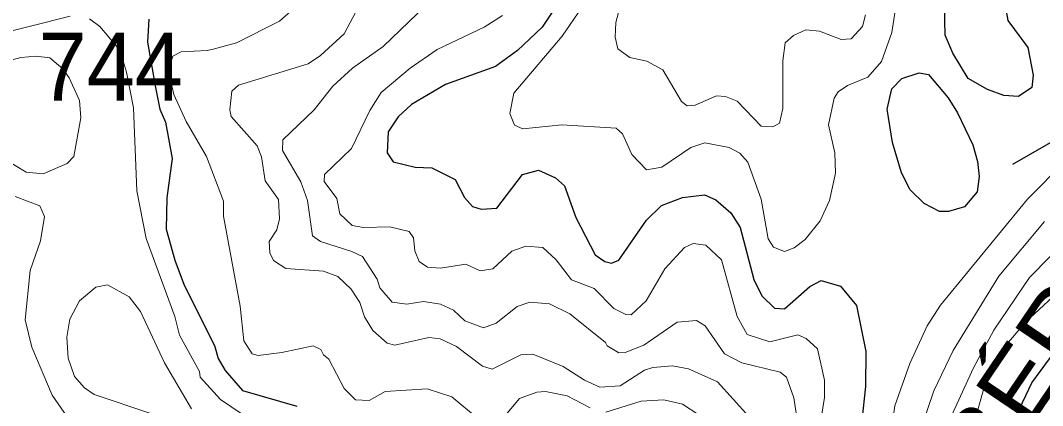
# Model space of a CAD drawing. Extents: x 673.3 to 698.5, y 6984.3 to 7012.3.
# Drawn here: x 691.969 to 693.17, y 7005.665 to 7006.118 of the extents above; entities that cross this region are included whole.
import ezdxf
from ezdxf.enums import TextEntityAlignment as Align

# ---------------------------------------------------------------- set-up
doc = ezdxf.new("R2010")
doc.units = 0
doc.header["$LTSCALE"] = 0.032
for name, color, linetype, lineweight in [('1', 7, 'Continuous', 25), ('2', 7, 'Continuous', 13), ('26', 7, 'Continuous', 25)]:
    doc.layers.add(name, color=color, linetype=linetype, lineweight=lineweight)
doc.layers.add('21', color=7, linetype='Continuous')

msp = doc.modelspace()

# ---------------------------------------------------------------- linework, layer by layer
at = {"layer": '1'}
for points in [[(693.1248, 7006.0297), (693.1057, 7006.0368), (693.083, 7006.0497), (693.0647, 7006.0796), (693.0558, 7006.1007), (693.0549, 7006.1355), (693.0596, 7006.1526), (693.0647, 7006.1603), (693.0799, 7006.1682), (693.0973, 7006.1688), (693.1117, 7006.1641), (693.125, 7006.1428), (693.1295, 7006.1178), (693.1528, 7006.0863), (693.1592, 7006.0536), (693.1576, 7006.0391), (693.1419, 7006.0288)], [(693.0311, 7005.9028), (693.0149, 7005.9191), (693.0046, 7005.9389), (692.994, 7005.9747), (692.9875, 7006.0138), (692.9931, 7006.0377), (693.005, 7006.0497), (693.0253, 7006.0563), (693.0364, 7006.0545), (693.0592, 7006.0269), (693.0703, 7006.0095), (693.0882, 7005.972), (693.094, 7005.9522), (693.0957, 7005.9346), (693.0933, 7005.9167), (693.0786, 7005.899), (693.0599, 7005.8936), (693.0492, 7005.8936)]]:
    msp.add_lwpolyline(points, close=True, dxfattribs=at)
for points in [[(692.1202, 7006.1194), (692.1187, 7006.0926), (692.1277, 7006.0411), (692.1331, 7006.0137), (692.14, 7005.9984), (692.1477, 7005.9558), (692.1412, 7005.9095), (692.1406, 7005.8727), (692.1507, 7005.8361), (692.1619, 7005.8068), (692.1973, 7005.7359), (692.2017, 7005.7207), (692.2101, 7005.7065), (692.2301, 7005.6832), (692.2943, 7005.6647)], [(692.5958, 7006.13), (692.5824, 7006.11), (692.5535, 7006.0829), (692.5275, 7006.064), (692.4686, 7006.0426), (692.4289, 7006.0193), (692.413, 7006.0049), (692.4014, 7005.9871), (692.4003, 7005.9624), (692.4074, 7005.9517), (692.4331, 7005.9457), (692.4526, 7005.9447), (692.48, 7005.9309), (692.4913, 7005.9101), (692.5004, 7005.8994), (692.5107, 7005.8961), (692.5291, 7005.8972), (692.5594, 7005.9368), (692.578, 7005.9422), (692.5982, 7005.933), (692.6086, 7005.9237), (692.622, 7005.8863), (692.6445, 7005.8427), (692.6561, 7005.8345), (692.6638, 7005.8326), (692.6725, 7005.8362), (692.7051, 7005.8832), (692.7225, 7005.9006), (692.7474, 7005.9099), (692.7731, 7005.9131), (692.7865, 7005.9072), (692.8041, 7005.8919), (692.8151, 7005.8747), (692.8312, 7005.8134), (692.8406, 7005.7945), (692.8552, 7005.7798), (692.8671, 7005.779), (692.8968, 7005.8054)], [(692.8968, 7005.8054), (692.91, 7005.8122), (692.9328, 7005.8055), (692.9515, 7005.7828), (692.9628, 7005.7288), (692.9621, 7005.6876), (692.9578, 7005.6478), (692.9401, 7005.5708), (692.9305, 7005.4937), (692.9336, 7005.4329), (692.944, 7005.3716), (692.9627, 7005.2966), (692.9753, 7005.2564), (693.0537, 7005.0994), (693.1495, 7004.9421), (693.1642, 7004.9013), (693.1682, 7004.8821)], [(693.2507, 7005.0895), (693.1394, 7005.1291), (693.0943, 7005.1669), (693.0786, 7005.2079), (693.0711, 7005.2445), (693.0664, 7005.2984), (693.0648, 7005.3569), (693.0688, 7005.4128), (693.0808, 7005.4678), (693.1209, 7005.6013), (693.1396, 7005.6541), (693.1577, 7005.6919), (693.1838, 7005.7277)]]:
    msp.add_lwpolyline(points, dxfattribs=at)
at = {"layer": '2'}
for points in [[(693.0053, 7006.1835), (692.993, 7006.1037), (692.981, 7006.0698), (692.965, 7006.0512), (692.941, 7006.0417), (692.9301, 7006.034), (692.9255, 7006.0268), (692.9189, 7005.9953), (692.9262, 7005.9624), (692.9271, 7005.9385), (692.9201, 7005.9062), (692.9091, 7005.8823), (692.8913, 7005.8604), (692.8785, 7005.8507), (692.8671, 7005.8466), (692.8543, 7005.8517), (692.848, 7005.8615), (692.8396, 7005.9078), (692.8239, 7005.9516), (692.8147, 7005.9622), (692.802, 7005.9687), (692.7735, 7005.9742), (692.7571, 7005.9686), (692.7229, 7005.9454), (692.7048, 7005.9425), (692.6878, 7005.9604), (692.6766, 7005.9846), (692.6692, 7005.9914), (692.6054, 7005.9953), (692.5596, 7005.9905), (692.5499, 7005.9949), (692.5443, 7006.0086), (692.5491, 7006.0324), (692.6059, 7006.0994), (692.629, 7006.1331)], [(692.6836, 7006.1718), (692.669, 7006.1157), (692.6682, 7006.0982), (692.6713, 7006.0845), (692.6855, 7006.0743), (692.7055, 7006.07), (692.7242, 7006.0598), (692.7462, 7006.0227), (692.7527, 7006.0175), (692.7623, 7006.0183), (692.7872, 7006.0294), (692.7976, 7006.0287), (692.8113, 7006.0231), (692.8398, 7005.9939), (692.8533, 7005.993), (692.8611, 7005.9973), (692.8653, 7006.0144), (692.8653, 7006.0706), (692.868, 7006.0917), (692.8777, 7006.1004), (692.8921, 7006.1069), (692.9081, 7006.1054), (692.9338, 7006.0957), (692.9453, 7006.0964), (692.9588, 7006.1111), (692.9621, 7006.1248)], [(692.3004, 7006.1407), (692.2739, 7006.1173), (692.2233, 7006.0917), (692.1975, 7006.0848), (692.1886, 7006.0826), (692.1584, 7006.0811), (692.1484, 7006.076), (692.1448, 7006.0653), (692.1453, 7006.0499), (692.1496, 7006.0309), (692.164, 7005.9993)], [(692.8831, 7005.6417), (692.8781, 7005.6743), (692.8694, 7005.6988), (692.8619, 7005.7046), (692.817, 7005.7156), (692.7967, 7005.7261), (692.7739, 7005.7592), (692.7638, 7005.7655), (692.7411, 7005.7634), (692.7018, 7005.7365), (692.6798, 7005.7278), (692.6725, 7005.7275), (692.6587, 7005.7354), (692.6568, 7005.7394), (692.615, 7005.7732), (692.5911, 7005.7851), (692.568, 7005.7868), (692.5528, 7005.7819), (692.5282, 7005.7623), (692.5133, 7005.7568), (692.4916, 7005.7651), (692.478, 7005.7776), (692.4631, 7005.7846), (692.4428, 7005.7878), (692.4232, 7005.7845), (692.4061, 7005.7868), (692.3916, 7005.8039), (692.3885, 7005.8138), (692.3711, 7005.8404), (692.3589, 7005.8466), (692.3221, 7005.8581), (692.3126, 7005.8648), (692.3066, 7005.9064), (692.2989, 7005.9284), (692.2773, 7005.9653), (692.2775, 7005.9776), (692.3143, 7006.0129), (692.3364, 7006.0407), (692.3595, 7006.0621), (692.3955, 7006.0875), (692.4457, 7006.1356)], [(692.0278, 7006.1229), (691.9373, 7006.1004)], [(692.2397, 7005.6486), (692.2046, 7005.6726), (692.1806, 7005.6988), (692.1796, 7005.7052), (692.1561, 7005.7481), (692.1508, 7005.7701), (692.117, 7005.8617), (692.1063, 7005.9178), (692.1021, 7006.0154), (692.0941, 7006.0574), (692.0904, 7006.069), (692.0837, 7006.086), (692.0626, 7006.1111), (692.0506, 7006.1201)], [(692.8253, 7005.6525), (692.7884, 7005.6934), (692.7542, 7005.7086), (692.7353, 7005.712), (692.7124, 7005.7102), (692.7024, 7005.707), (692.6739, 7005.6884), (692.6503, 7005.6868), (692.6321, 7005.6953), (692.6072, 7005.7114), (692.5712, 7005.7258), (692.5573, 7005.7248), (692.5235, 7005.708), (692.5121, 7005.7117), (692.4816, 7005.7347), (692.4627, 7005.7436), (692.4491, 7005.7453), (692.4093, 7005.7364), (692.4004, 7005.7387), (692.3833, 7005.7535), (692.3735, 7005.7696), (692.3681, 7005.7866), (692.358, 7005.8021), (692.3423, 7005.817), (692.3253, 7005.8235), (692.2811, 7005.8263), (692.2667, 7005.8359), (692.2625, 7005.845), (692.2618, 7005.8582), (692.2707, 7005.8719), (692.2739, 7005.885), (692.2725, 7005.9076), (692.2568, 7005.9297), (692.2527, 7005.9577), (692.2477, 7005.9705), (692.2171, 7006.0052), (692.2153, 7006.0128), (692.2176, 7006.0348), (692.2256, 7006.042), (692.3074, 7006.0671), (692.3221, 7006.0769), (692.3499, 7006.1023), (692.3635, 7006.1281)], [(692.5359, 7006.1237), (692.5143, 7006.1102), (692.4591, 7006.084), (692.4271, 7006.0621), (692.3933, 7006.0333), (692.3797, 7006.0123), (692.3582, 7005.9675), (692.3268, 7005.9368), (692.3261, 7005.9286), (692.3413, 7005.9089), (692.3448, 7005.8907), (692.3593, 7005.8769), (692.3725, 7005.8745), (692.4034, 7005.8756), (692.426, 7005.8699), (692.4311, 7005.8626), (692.4329, 7005.8472), (692.438, 7005.8347), (692.4477, 7005.828), (692.4631, 7005.8268), (692.4925, 7005.8317), (692.5096, 7005.8237), (692.5245, 7005.826), (692.5466, 7005.8469), (692.5632, 7005.8528), (692.5833, 7005.8511), (692.5987, 7005.8368), (692.617, 7005.813), (692.6436, 7005.803), (692.6665, 7005.7796), (692.6806, 7005.7723), (692.687, 7005.7719), (692.7047, 7005.7884), (692.7266, 7005.8262), (692.7495, 7005.8511), (692.7599, 7005.856), (692.7746, 7005.8537), (692.793, 7005.8366), (692.8113, 7005.7701), (692.8233, 7005.749), (692.8498, 7005.7404), (692.8828, 7005.7486), (692.8926, 7005.7441), (692.9058, 7005.7322), (692.914, 7005.6952), (692.914, 7005.6747), (692.9042, 7005.6134)], [(693.1843, 7004.9166), (693.1404, 7005.0075), (693.0845, 7005.0884), (692.9995, 7005.2811), (692.9826, 7005.3375), (692.9744, 7005.4059), (692.9842, 7005.578), (692.9968, 7005.665), (693.0144, 7005.7147), (693.0348, 7005.7589), (693.0505, 7005.7834), (693.1524, 7005.908), (693.1968, 7005.9525), (693.2186, 7005.9865), (693.234, 7006.0427), (693.2349, 7006.0621), (693.2292, 7006.083), (693.2228, 7006.0921), (693.18, 7006.126)], [(692.164, 7005.9993), (692.1879, 7005.9582), (692.2079, 7005.9056), (692.2081, 7005.8881), (692.2275, 7005.7823), (692.2319, 7005.7416), (692.2416, 7005.7261), (692.2485, 7005.7242), (692.2765, 7005.7279), (692.3135, 7005.7355), (692.3224, 7005.7312), (692.3256, 7005.7248), (692.3319, 7005.7199), (692.3498, 7005.6856), (692.363, 7005.6721), (692.3792, 7005.6713), (692.3978, 7005.6817), (692.4472, 7005.685), (692.4762, 7005.6757), (692.5064, 7005.6507)], [(691.9633, 7005.9111), (691.9921, 7005.9), (691.9977, 7005.8877), (691.9931, 7005.8589), (691.9809, 7005.8241), (691.9751, 7005.7663), (691.9827, 7005.734), (692.0065, 7005.6775), (692.0244, 7005.6521)], [(693.1725, 7005.8816), (693.1189, 7005.8176), (693.0652, 7005.7301), (693.0425, 7005.6828), (693.0151, 7005.602), (693.007, 7005.4825), (693.0069, 7005.3679), (693.0119, 7005.2985), (693.0216, 7005.2632), (693.0488, 7005.1881), (693.0834, 7005.121), (693.0991, 7005.1083), (693.1243, 7005.0791), (693.1545, 7005.0567), (693.1608, 7005.0407), (693.1597, 7005.008), (693.1678, 7004.9886), (693.2143, 7004.9386)], [(693.19, 7005.0612), (693.1418, 7005.0893), (693.1135, 7005.1129), (693.0827, 7005.1452), (693.0618, 7005.1739), (693.047, 7005.2058), (693.033, 7005.2566), (693.0265, 7005.3362), (693.0257, 7005.3915), (693.0296, 7005.4645), (693.0281, 7005.477), (693.0362, 7005.53), (693.042, 7005.5962), (693.0498, 7005.6242), (693.0891, 7005.7096), (693.1129, 7005.7538), (693.1548, 7005.816), (693.2029, 7005.8648)], [(692.0972, 7005.7932), (692.0715, 7005.8071), (692.0578, 7005.8045), (692.0388, 7005.7885), (692.0273, 7005.7668), (692.024, 7005.7456), (692.0255, 7005.7212), (692.0331, 7005.6995), (692.0447, 7005.6862), (692.056, 7005.6784), (692.1236, 7005.6556)], [(693.1983, 7005.808), (693.1504, 7005.7635), (693.1282, 7005.7377), (693.106, 7005.7023), (693.0507, 7005.5052), (693.0412, 7005.4412), (693.0387, 7005.3386), (693.042, 7005.2594), (693.0543, 7005.2059), (693.0651, 7005.1828), (693.092, 7005.1433), (693.1145, 7005.1221), (693.1409, 7005.1077), (693.2201, 7005.0808)], [(692.1703, 7005.6614), (692.1386, 7005.7155), (692.1105, 7005.7758), (692.0972, 7005.7932)], [(692.5352, 7005.6492), (692.5558, 7005.6735), (692.5761, 7005.681), (692.5864, 7005.6818), (692.6119, 7005.6769), (692.6386, 7005.6628)], [(692.6572, 7005.6574), (692.6986, 7005.6705), (692.7253, 7005.6721), (692.7474, 7005.667), (692.7665, 7005.6543)]]:
    msp.add_lwpolyline(points, dxfattribs=at)
msp.add_lwpolyline([(692.0241, 7005.95), (692.0322, 7005.9583), (692.0402, 7006.0037), (692.0387, 7006.024), (692.0268, 7006.0505), (692.0192, 7006.0611), (692.004, 7006.0742), (691.9877, 7006.076), (691.9697, 7006.0745), (691.9138, 7006.0595), (691.8825, 7006.054), (691.8708, 7006.0548), (691.8389, 7006.0429), (691.8238, 7006.0271), (691.8229, 7006.0199), (691.8292, 7006.0063), (691.8443, 7005.9897), (691.9241, 7005.9711), (691.9762, 7005.9398), (691.9962, 7005.9379)], close=True, dxfattribs=at)
at = {"layer": '26'}
msp.add_lwpolyline([(693.1353, 7005.9492), (693.3324, 7006.0622), (693.6078, 7006.2373), (693.6919, 7006.298), (693.7572, 7006.3563), (693.8809, 7006.4707), (693.9486, 7006.543), (693.9906, 7006.5897), (694.063, 7006.6901), (694.147, 7006.8115), (694.203, 7006.8698), (694.2474, 7006.8978)], dxfattribs=at)

# ---------------------------------------------------------------- texts
at = {"layer": '21', "width": 0.95}
msp.add_text('744', height=0.08, dxfattribs=at).set_placement((691.9907, 7006.0237))
at = {"layer": '26', "width": 1.15}
msp.add_text('SERRA DA SIBÉRIA', height=0.08, rotation=55.864, dxfattribs=at).set_placement((692.9919, 7005.3979), align=Align.CENTER)

doc.saveas('drawing.dxf')
